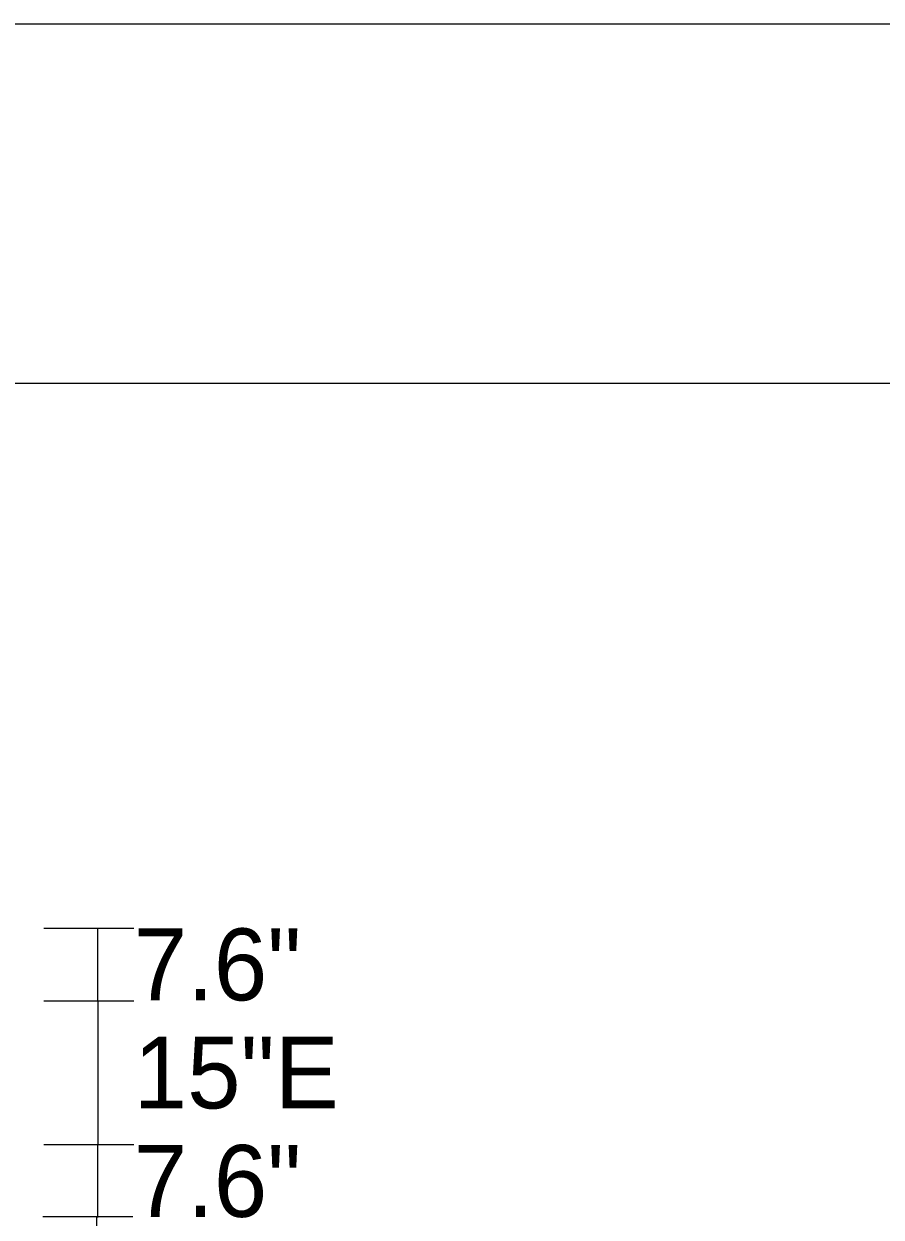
# Model space of a CAD drawing. Extents: x 1806251 to 1809821, y 414895 to 422886.
# Drawn here: x 1809678.442 to 1809679.337, y 415432.981 to 415434.226 of the extents above; entities that cross this region are included whole.
import ezdxf

# ---------------------------------------------------------------- set-up
doc = ezdxf.new("R2010")
doc.units = 0
doc.layers.add('GSDIMS', color=7, linetype='Continuous')
doc.layers.add('GSSHT', color=7, linetype='Continuous')

msp = doc.modelspace()

# ---------------------------------------------------------------- linework, layer by layer
at = {"layer": 'GSDIMS'}
for p, q in [((1809678.4627, 415433.2824), (1809678.5565, 415433.2824)), ((1809678.519, 415433.2066), (1809678.519, 415433.2824)), ((1809678.4627, 415433.2066), (1809678.5565, 415433.2066)), ((1809678.4627, 415433.2066), (1809678.5565, 415433.2066)), ((1809678.519, 415433.2066), (1809678.519, 415433.0566)), ((1809678.4627, 415433.0566), (1809678.5565, 415433.0566)), ((1809678.4627, 415433.0566), (1809678.5565, 415433.0566)), ((1809678.519, 415432.9804), (1809678.519, 415433.0566)), ((1809678.4617, 415432.9814), (1809678.5555, 415432.9814)), ((1809678.518, 415432.8514), (1809678.518, 415432.9814))]:
    msp.add_line(p, q, dxfattribs=at)
at = {"layer": 'GSSHT'}
msp.add_line((1809672.1349, 415434.2262), (1809684.8891, 415434.2262), dxfattribs=at)
msp.add_lwpolyline([(1809672.634, 415433.8512), (1809684.6381, 415433.8512), (1809684.6381, 415426.3475), (1809672.634, 415426.3475)], close=True, dxfattribs=at)

# ---------------------------------------------------------------- texts
at = {"layer": 'GSDIMS'}
for s, p in [('7.6"', (1809678.5565, 415433.2071)), ('15"E', (1809678.5565, 415433.0943)), ('7.6"', (1809678.5565, 415432.9811))]:
    msp.add_text(s, height=0.075, dxfattribs=at).set_placement(p)

doc.saveas('drawing.dxf')
